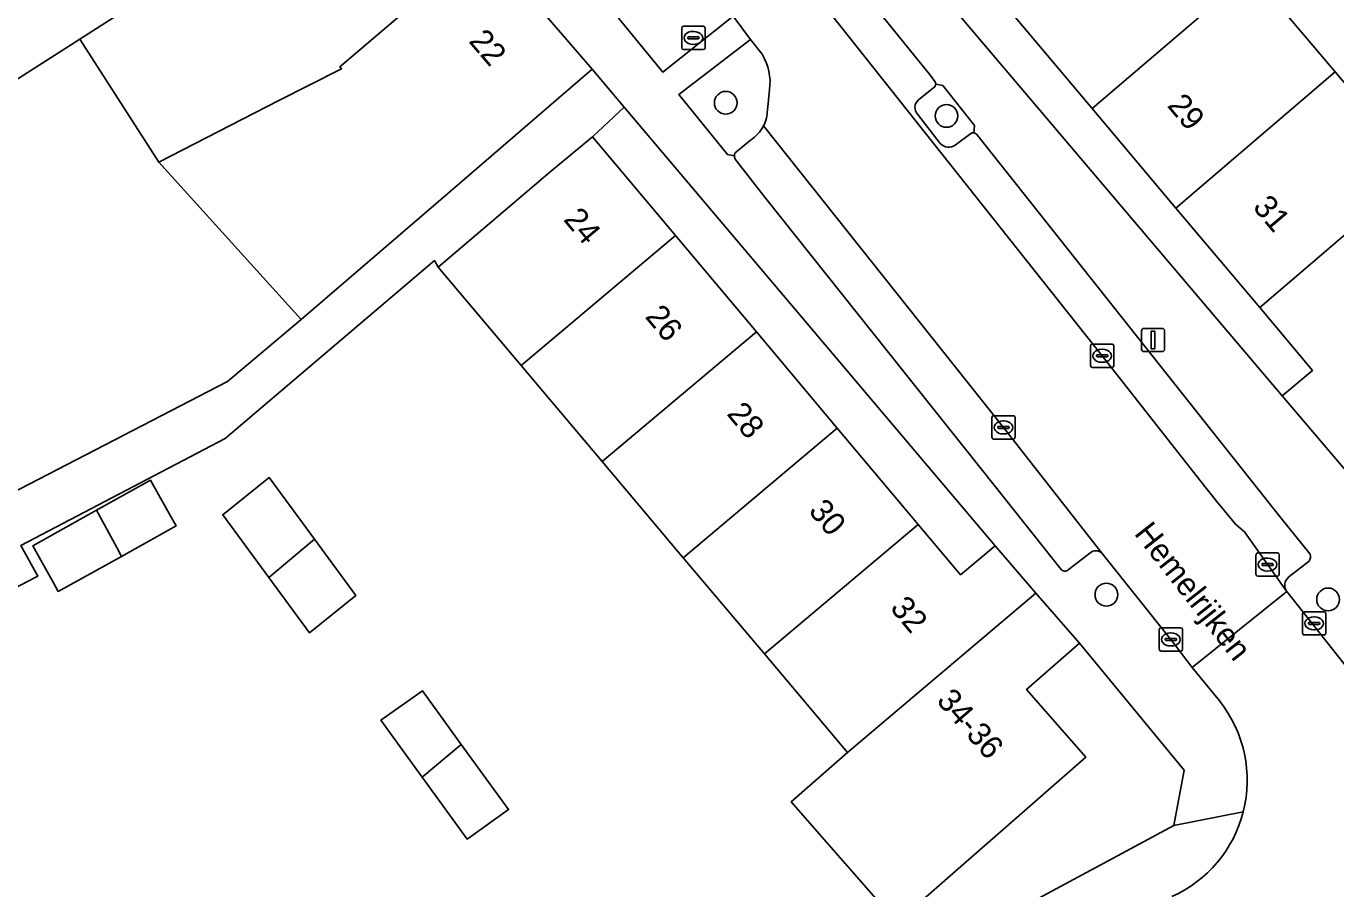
# Model space of a CAD drawing. Extents: x 160377 to 161131, y 383938 to 384853.
# Drawn here: x 160687.9 to 160744.2, y 384393.3 to 384430.4 of the extents above; entities that cross this region are included whole.
import ezdxf

# ---------------------------------------------------------------- set-up
doc = ezdxf.new("R2010")
doc.units = 0
for name, color, linetype in [('IMGEO_Boom', 7, 'Continuous'), ('IMGEO_Erf', 7, 'Continuous'), ('IMGEO_Groenvoorziening', 7, 'Continuous'), ('IMGEO_Kolk', 7, 'Continuous'), ('IMGEO_Lichtmast', 7, 'Continuous'), ('IMGEO_Openbare_ruimte_label', 7, 'Continuous'), ('IMGEO_Pand', 7, 'Continuous'), ('IMGEO_Pand_nummerreeks', 7, 'Continuous'), ('IMGEO_Parkeervlak_open', 7, 'Continuous'), ('IMGEO_Rijbaan_lokaal_open', 7, 'Continuous'), ('IMGEO_Voetpad_open', 7, 'Continuous')]:
    doc.layers.add(name, color=color, linetype=linetype)

msp = doc.modelspace()

# ---------------------------------------------------------------- linework, layer by layer
at = {"layer": 'IMGEO_Boom'}
for centre in [(160717.999, 384427.109), (160727.499, 384426.543), (160734.376, 384405.946), (160743.914, 384405.742)]:
    msp.add_circle(centre, 0.489, dxfattribs=at)
at = {"layer": 'IMGEO_Erf'}
for points in [[(160744.491, 384457.853), (160736.436, 384451.067), (160732.823, 384448.023), (160729.835, 384445.506), (160733.39, 384441.286), (160736.998, 384437.002), (160740.605, 384432.719), (160744.213, 384428.436), (160747.82, 384424.153)], [(160683.532, 384408.379), (160696.571, 384415.114), (160699.728, 384417.781), (160693.604, 384424.555), (160690.213, 384429.848), (160686.875, 384427.704)], [(160709.204, 384380.897), (160737.273, 384396.01), (160737.716, 384398.397), (160733.222, 384403.867), (160730.943, 384401.872), (160733.493, 384398.961), (160725.36, 384391.841), (160720.816, 384397.033), (160723.242, 384399.156), (160719.662, 384403.4), (160716.173, 384407.537), (160712.683, 384411.674), (160709.194, 384415.811), (160705.63, 384420.036), (160705.468, 384420.319), (160696.467, 384412.668), (160687.678, 384408.068), (160688.404, 384406.748), (160688.294, 384406.689), (160686.78, 384405.902)]]:
    msp.add_lwpolyline(points, dxfattribs=at)
for points in [[(160730.151, 384431.145), (160726.543, 384435.428), (160722.944, 384439.701), (160721.567, 384438.53), (160741.944, 384414.5), (160743.247, 384415.597), (160740.974, 384418.296), (160737.367, 384422.578), (160733.759, 384426.862)], [(160713.635, 384426.923), (160712.267, 384425.641), (160715.836, 384421.395), (160719.319, 384417.252), (160722.801, 384413.11), (160726.283, 384408.967), (160728.101, 384406.805), (160729.586, 384408.049)], [(160689.077, 384406.459), (160688.192, 384408.05), (160690.934, 384409.577), (160693.258, 384410.87), (160694.144, 384409.279), (160694.352, 384408.905), (160691.999, 384407.595), (160689.286, 384406.084)], [(160696.36, 384409.388), (160698.354, 384410.991), (160700.303, 384408.336), (160702.082, 384405.914), (160700.088, 384404.31), (160698.342, 384406.688)], [(160703.162, 384400.543), (160704.948, 384401.813), (160706.621, 384399.506), (160708.656, 384396.699), (160706.87, 384395.429), (160704.939, 384398.092)]]:
    msp.add_lwpolyline(points, close=True, dxfattribs=at)
at = {"layer": 'IMGEO_Groenvoorziening'}
for points in [[(160713.411, 384431.05), (160713.397, 384430.732), (160715.3, 384428.422), (160718.321, 384430.831)], [(160719.061, 384429.839), (160715.98, 384427.462), (160718.069, 384424.887), (160718.372, 384424.833)], [(160719.561, 384429.194), (160719.061, 384429.839)], [(160726.959, 384427.774), (160726.292, 384427.233)], [(160728.678, 384425.813), (160728.703, 384426.135), (160727.334, 384427.857), (160727.035, 384427.915)], [(160719.791, 384426.79), (160719.885, 384427.685)], [(160726.26, 384426.612), (160727.224, 384425.356)], [(160718.412, 384424.961), (160719.07, 384425.507)], [(160727.878, 384425.283), (160728.542, 384425.788)]]:
    msp.add_lwpolyline(points, dxfattribs=at)
for centre, radius, start, end in [((160717.674, 384428), 2.233, 351.9032, 32.333), ((160726.849, 384427.924), 0.186, 306.1817, 357.1683), ((160726.565, 384426.908), 0.425, 130.0262, 224.0742), ((160718.266, 384426.805), 1.525, 332.9262, 359.4385), ((160718.259, 384426.807), 1.532, 301.9612, 332.9835), ((160728.646, 384425.605), 0.211, 81.2514, 119.5807), ((160718.639, 384424.82), 0.268, 148.1443, 177.1476), ((160727.595, 384425.715), 0.516, 224.0321, 303.2299)]:
    msp.add_arc(centre, radius, start, end, dxfattribs=at)
at = {"layer": 'IMGEO_Kolk'}
for p, q in [((160716.108, 384429.473), (160716.108, 384430.325)), ((160716.183, 384430.399), (160717.035, 384430.399)), ((160716.596, 384430.179), (160716.621, 384430.179)), ((160717.109, 384430.325), (160717.109, 384429.473)), ((160716.367, 384429.893), (160716.367, 384429.905)), ((160716.805, 384429.856), (160716.407, 384429.856)), ((160716.41, 384429.942), (160716.808, 384429.942)), ((160716.619, 384429.619), (160716.594, 384429.619)), ((160716.851, 384429.905), (160716.851, 384429.893)), ((160717.035, 384429.399), (160716.183, 384429.399)), ((160733.693, 384415.799), (160733.693, 384416.651)), ((160733.768, 384416.725), (160734.62, 384416.725)), ((160734.181, 384416.505), (160734.206, 384416.505)), ((160734.694, 384416.651), (160734.694, 384415.799)), ((160733.952, 384416.219), (160733.952, 384416.231)), ((160734.39, 384416.182), (160733.992, 384416.182)), ((160733.995, 384416.268), (160734.393, 384416.268)), ((160734.204, 384415.945), (160734.179, 384415.945)), ((160734.436, 384416.231), (160734.436, 384416.219)), ((160734.62, 384415.725), (160733.768, 384415.725)), ((160729.523, 384413.643), (160730.375, 384413.643)), ((160729.448, 384412.717), (160729.448, 384413.569)), ((160729.707, 384413.137), (160729.707, 384413.149)), ((160730.145, 384413.1), (160729.747, 384413.1)), ((160729.75, 384413.186), (160730.148, 384413.186)), ((160729.936, 384413.423), (160729.961, 384413.423)), ((160730.191, 384413.149), (160730.191, 384413.137)), ((160730.449, 384413.569), (160730.449, 384412.717)), ((160730.375, 384412.643), (160729.523, 384412.643)), ((160729.959, 384412.863), (160729.934, 384412.863)), ((160740.813, 384406.814), (160740.813, 384407.666)), ((160740.888, 384407.74), (160741.74, 384407.74)), ((160741.301, 384407.52), (160741.326, 384407.52)), ((160741.814, 384407.666), (160741.814, 384406.814)), ((160741.072, 384407.234), (160741.072, 384407.246)), ((160741.51, 384407.197), (160741.112, 384407.197)), ((160741.115, 384407.283), (160741.513, 384407.283)), ((160741.324, 384406.96), (160741.299, 384406.96)), ((160741.556, 384407.246), (160741.556, 384407.234)), ((160741.74, 384406.74), (160740.888, 384406.74)), ((160742.888, 384405.212), (160743.74, 384405.212)), ((160742.813, 384404.286), (160742.813, 384405.138)), ((160743.072, 384404.706), (160743.072, 384404.718)), ((160743.51, 384404.669), (160743.112, 384404.669)), ((160743.115, 384404.755), (160743.513, 384404.755)), ((160743.301, 384404.992), (160743.326, 384404.992)), ((160743.556, 384404.718), (160743.556, 384404.706)), ((160743.814, 384405.138), (160743.814, 384404.286)), ((160736.653, 384403.595), (160736.653, 384404.447)), ((160736.728, 384404.521), (160737.58, 384404.521)), ((160736.955, 384404.064), (160737.353, 384404.064)), ((160737.141, 384404.301), (160737.166, 384404.301)), ((160737.654, 384404.447), (160737.654, 384403.595)), ((160743.74, 384404.212), (160742.888, 384404.212)), ((160743.324, 384404.432), (160743.299, 384404.432)), ((160737.58, 384403.521), (160736.728, 384403.521)), ((160736.912, 384404.015), (160736.912, 384404.027)), ((160737.35, 384403.978), (160736.952, 384403.978)), ((160737.164, 384403.741), (160737.139, 384403.741)), ((160737.396, 384404.027), (160737.396, 384404.015))]:
    msp.add_line(p, q, dxfattribs=at)
for points in [[(160716.108, 384429.473), (160716.108, 384430.325)], [(160716.183, 384430.399), (160717.035, 384430.399)], [(160717.109, 384430.325), (160717.109, 384429.473)], [(160717.035, 384429.399), (160716.183, 384429.399)], [(160733.693, 384415.799), (160733.693, 384416.651)], [(160733.768, 384416.725), (160734.62, 384416.725)], [(160734.694, 384416.651), (160734.694, 384415.799)], [(160734.62, 384415.725), (160733.768, 384415.725)], [(160729.523, 384413.643), (160730.375, 384413.643)], [(160729.448, 384412.717), (160729.448, 384413.569)], [(160730.449, 384413.569), (160730.449, 384412.717)], [(160730.375, 384412.643), (160729.523, 384412.643)], [(160740.813, 384406.814), (160740.813, 384407.666)], [(160740.888, 384407.74), (160741.74, 384407.74)], [(160741.814, 384407.666), (160741.814, 384406.814)], [(160741.74, 384406.74), (160740.888, 384406.74)], [(160742.888, 384405.212), (160743.74, 384405.212)], [(160742.813, 384404.286), (160742.813, 384405.138)], [(160743.814, 384405.138), (160743.814, 384404.286)], [(160736.653, 384403.595), (160736.653, 384404.447)], [(160736.728, 384404.521), (160737.58, 384404.521)], [(160737.654, 384404.447), (160737.654, 384403.595)], [(160743.74, 384404.212), (160742.888, 384404.212)], [(160737.58, 384403.521), (160736.728, 384403.521)]]:
    msp.add_lwpolyline(points, dxfattribs=at)
for centre, radius, start, end in [((160716.185, 384430.323), 0.0765, 91.552, 178.448), ((160716.185, 384430.323), 0.0765, 91.552, 178.448), ((160717.033, 384430.323), 0.0765, 1.552, 88.448), ((160717.033, 384430.323), 0.0765, 1.552, 88.448), ((160716.185, 384429.475), 0.0765, 181.552, 268.448), ((160716.185, 384429.475), 0.0765, 181.552, 268.448), ((160716.407, 384429.902), 0.0403, 85.8775, 175.7526), ((160716.404, 384429.892), 0.0366, 178.938, 274.7102), ((160716.808, 384429.899), 0.043, 264.8664, 352.4533), ((160716.812, 384429.904), 0.0386, 1.7309, 96.639), ((160717.033, 384429.475), 0.0765, 271.552, 358.448), ((160717.033, 384429.475), 0.0765, 271.552, 358.448), ((160733.77, 384416.649), 0.0765, 91.552, 178.448), ((160733.77, 384416.649), 0.0765, 91.552, 178.448), ((160734.618, 384416.649), 0.0765, 1.552, 88.448), ((160734.618, 384416.649), 0.0765, 1.552, 88.448), ((160733.992, 384416.228), 0.0403, 85.8775, 175.7526), ((160733.989, 384416.218), 0.0366, 178.938, 274.7102), ((160734.393, 384416.225), 0.043, 264.8664, 352.4533), ((160734.397, 384416.23), 0.0386, 1.7309, 96.639), ((160733.77, 384415.801), 0.0765, 181.552, 268.448), ((160733.77, 384415.801), 0.0765, 181.552, 268.448), ((160734.618, 384415.801), 0.0765, 271.552, 358.448), ((160734.618, 384415.801), 0.0765, 271.552, 358.448), ((160729.525, 384413.567), 0.0765, 91.552, 178.448), ((160729.525, 384413.567), 0.0765, 91.552, 178.448), ((160730.373, 384413.567), 0.0765, 1.552, 88.448), ((160730.373, 384413.567), 0.0765, 1.552, 88.448), ((160729.747, 384413.146), 0.0403, 85.8775, 175.7526), ((160729.744, 384413.136), 0.0366, 178.938, 274.7102), ((160730.148, 384413.143), 0.043, 264.8664, 352.4533), ((160730.152, 384413.148), 0.0386, 1.7309, 96.639), ((160729.525, 384412.719), 0.0765, 181.552, 268.448), ((160729.525, 384412.719), 0.0765, 181.552, 268.448), ((160730.373, 384412.719), 0.0765, 271.552, 358.448), ((160730.373, 384412.719), 0.0765, 271.552, 358.448), ((160740.89, 384407.664), 0.0765, 91.552, 178.448), ((160740.89, 384407.664), 0.0765, 91.552, 178.448), ((160741.738, 384407.664), 0.0765, 1.552, 88.448), ((160741.738, 384407.664), 0.0765, 1.552, 88.448), ((160741.112, 384407.243), 0.0403, 85.8775, 175.7526), ((160741.109, 384407.233), 0.0366, 178.938, 274.7102), ((160741.513, 384407.24), 0.043, 264.8664, 352.4533), ((160741.517, 384407.245), 0.0386, 1.7309, 96.639), ((160740.89, 384406.816), 0.0765, 181.552, 268.448), ((160740.89, 384406.816), 0.0765, 181.552, 268.448), ((160741.738, 384406.816), 0.0765, 271.552, 358.448), ((160741.738, 384406.816), 0.0765, 271.552, 358.448), ((160742.89, 384405.136), 0.0765, 91.552, 178.448), ((160742.89, 384405.136), 0.0765, 91.552, 178.448), ((160743.738, 384405.136), 0.0765, 1.552, 88.448), ((160743.738, 384405.136), 0.0765, 1.552, 88.448), ((160743.112, 384404.715), 0.0403, 85.8775, 175.7526), ((160743.109, 384404.705), 0.0366, 178.938, 274.7102), ((160743.513, 384404.712), 0.043, 264.8664, 352.4533), ((160743.517, 384404.717), 0.0386, 1.7309, 96.639), ((160736.73, 384404.445), 0.0765, 91.552, 178.448), ((160736.73, 384404.445), 0.0765, 91.552, 178.448), ((160736.952, 384404.024), 0.0403, 85.8775, 175.7526), ((160737.357, 384404.026), 0.0386, 1.7309, 96.639), ((160737.578, 384404.445), 0.0765, 1.552, 88.448), ((160737.578, 384404.445), 0.0765, 1.552, 88.448), ((160742.89, 384404.288), 0.0765, 181.552, 268.448), ((160742.89, 384404.288), 0.0765, 181.552, 268.448), ((160743.738, 384404.288), 0.0765, 271.552, 358.448), ((160743.738, 384404.288), 0.0765, 271.552, 358.448), ((160736.73, 384403.597), 0.0765, 181.552, 268.448), ((160736.73, 384403.597), 0.0765, 181.552, 268.448), ((160736.949, 384404.014), 0.0366, 178.938, 274.7102), ((160737.353, 384404.021), 0.043, 264.8664, 352.4533), ((160737.578, 384403.597), 0.0765, 271.552, 358.448), ((160737.578, 384403.597), 0.0765, 271.552, 358.448)]:
    msp.add_arc(centre, radius, start, end, dxfattribs=at)
for centre, major_axis, ratio, start_param, end_param in [((160716.595, 384429.899), (-0.387, 0.002), 0.722429, 4.712389, 7.853982), ((160716.62, 384429.899), (-0.39, 0.002), 0.717154, 1.570796, 4.712389), ((160734.18, 384416.225), (-0.387, 0.002), 0.722429, 4.712389, 7.853982), ((160734.205, 384416.225), (-0.39, 0.002), 0.717154, 1.570796, 4.712389), ((160729.935, 384413.143), (-0.387, 0.002), 0.722429, 4.712389, 7.853982), ((160729.96, 384413.143), (-0.39, 0.002), 0.717154, 1.570796, 4.712389), ((160741.3, 384407.24), (-0.387, 0.002), 0.722429, 4.712389, 7.853982), ((160741.325, 384407.24), (-0.39, 0.002), 0.717154, 1.570796, 4.712389), ((160743.3, 384404.712), (-0.387, 0.002), 0.722429, 4.712389, 7.853982), ((160743.325, 384404.712), (-0.39, 0.002), 0.717154, 1.570796, 4.712389), ((160737.14, 384404.021), (-0.387, 0.002), 0.722429, 4.712389, 7.853982), ((160737.165, 384404.021), (-0.39, 0.002), 0.717154, 1.570796, 4.712389)]:
    msp.add_ellipse(centre, major_axis=major_axis, ratio=ratio, start_param=start_param, end_param=end_param, dxfattribs=at)
at = {"layer": 'IMGEO_Lichtmast'}
for p, q in [((160735.89, 384416.504), (160735.89, 384417.304)), ((160735.89, 384417.304), (160735.89, 384416.504)), ((160735.99, 384417.404), (160736.78, 384417.404)), ((160736.78, 384417.404), (160735.99, 384417.404)), ((160736.88, 384417.304), (160736.88, 384416.504)), ((160736.88, 384416.504), (160736.88, 384417.304)), ((160736.78, 384416.404), (160735.99, 384416.404)), ((160735.99, 384416.404), (160736.78, 384416.404))]:
    msp.add_line(p, q, dxfattribs=at)
msp.add_lwpolyline([(160736.31, 384417.279), (160736.46, 384417.279), (160736.46, 384416.529), (160736.31, 384416.529), (160736.31, 384417.279)], dxfattribs=at)
for centre, start, end in [((160735.99, 384417.304), 90, 180), ((160735.99, 384417.304), 90, 180), ((160736.78, 384417.304), 0, 90), ((160736.78, 384417.304), 360, 90), ((160735.99, 384416.504), 180, 270), ((160735.99, 384416.504), 180, 270), ((160736.78, 384416.504), 270, 0), ((160736.78, 384416.504), 270, 0)]:
    msp.add_arc(centre, 0.1, start, end, dxfattribs=at)
at = {"layer": 'IMGEO_Pand'}
for points in [[(160702.888, 384439.441), (160698.321, 384444.749), (160694.531, 384441.488), (160686.056, 384434.196), (160685.404, 384434.954), (160682.665, 384432.597), (160686.875, 384427.704), (160690.213, 384429.848), (160696.704, 384434.018), (160696.809, 384434.085), (160696.747, 384434.157)], [(160707.613, 384433.951), (160702.888, 384439.441), (160696.747, 384434.157), (160696.809, 384434.085), (160696.704, 384434.018), (160690.213, 384429.848), (160693.604, 384424.555), (160698.77, 384427.202), (160701.471, 384428.577), (160701.4, 384428.661)], [(160733.759, 384426.862), (160740.605, 384432.719), (160736.998, 384437.002), (160730.151, 384431.145)], [(160693.604, 384424.555), (160699.728, 384417.781), (160706.044, 384423.204), (160712.259, 384428.552), (160707.613, 384433.951), (160701.4, 384428.661), (160701.471, 384428.577), (160698.77, 384427.202)], [(160733.759, 384426.862), (160737.367, 384422.578), (160744.213, 384428.436), (160740.605, 384432.719)], [(160744.213, 384428.436), (160737.367, 384422.578), (160740.974, 384418.296), (160747.82, 384424.153)], [(160756.117, 384426.543), (160750.106, 384421.439), (160747.82, 384424.153), (160740.974, 384418.296), (160743.247, 384415.597), (160741.944, 384414.5), (160748.362, 384406.96), (160749.749, 384408.137), (160750.878, 384409.1), (160752.048, 384407.738), (160756.655, 384411.599), (160755.441, 384412.968), (160756.574, 384413.93), (160762.382, 384418.862)], [(160715.836, 384421.395), (160712.267, 384425.641), (160710.436, 384424.129), (160705.63, 384420.036), (160709.194, 384415.811)], [(160719.319, 384417.252), (160715.836, 384421.395), (160709.194, 384415.811), (160712.683, 384411.674)], [(160719.319, 384417.252), (160712.683, 384411.674), (160716.173, 384407.537), (160722.801, 384413.11)], [(160719.662, 384403.4), (160726.283, 384408.967), (160722.801, 384413.11), (160716.173, 384407.537)], [(160693.258, 384410.87), (160690.934, 384409.577), (160691.797, 384407.972), (160691.999, 384407.595), (160694.352, 384408.905), (160694.144, 384409.279)], [(160698.342, 384406.688), (160700.303, 384408.336), (160698.354, 384410.991), (160696.36, 384409.388)], [(160690.934, 384409.577), (160688.192, 384408.05), (160689.077, 384406.459), (160689.286, 384406.084), (160691.999, 384407.595), (160691.797, 384407.972)], [(160723.242, 384399.156), (160731.34, 384406.017), (160729.586, 384408.049), (160728.101, 384406.805), (160726.283, 384408.967), (160719.662, 384403.4)], [(160700.303, 384408.336), (160698.342, 384406.688), (160700.088, 384404.31), (160702.082, 384405.914)], [(160723.242, 384399.156), (160720.816, 384397.033), (160725.36, 384391.841), (160733.493, 384398.961), (160730.943, 384401.872), (160733.222, 384403.867), (160731.34, 384406.017)], [(160704.939, 384398.092), (160706.621, 384399.506), (160704.948, 384401.813), (160703.162, 384400.543)], [(160704.939, 384398.092), (160706.87, 384395.429), (160708.656, 384396.699), (160706.621, 384399.506)]]:
    msp.add_lwpolyline(points, close=True, dxfattribs=at)
at = {"layer": 'IMGEO_Parkeervlak_open'}
for points in [[(160676.55, 384485.42), (160684.523, 384476.07), (160690.517, 384469.066), (160703.99, 384453.207), (160704.449, 384452.666), (160704.616, 384452.47), (160705.326, 384451.688), (160705.952, 384450.937), (160708.798, 384447.518), (160716.149, 384438.816), (160717.076, 384437.678), (160718.172, 384436.339), (160720.725, 384433.204), (160734.189, 384416.225), (160738.402, 384410.874), (160739.117, 384409.965), (160739.8, 384409.141), (160739.925, 384408.983), (160740.128, 384408.809), (160740.318, 384408.646), (160742.128, 384406.092)], [(160726.999, 384428.03), (160726.812, 384428.276), (160716.53, 384440.993)], [(160726.292, 384427.233), (160726.959, 384427.774)], [(160727.224, 384425.356), (160726.26, 384426.612)], [(160734.195, 384407.723), (160729.946, 384413.144), (160719.624, 384426.111)], [(160719.07, 384425.507), (160718.412, 384424.961)], [(160728.542, 384425.788), (160727.878, 384425.283)], [(160743.138, 384407.684), (160741.886, 384409.254), (160728.8, 384425.746)], [(160718.405, 384424.688), (160719.726, 384422.987), (160729.608, 384410.58), (160732.427, 384407.034)], [(160732.733, 384407.021), (160733.662, 384407.736)], [(160742.226, 384406.708), (160743.094, 384407.394)]]:
    msp.add_lwpolyline(points, dxfattribs=at)
for centre, radius, start, end in [((160726.849, 384427.924), 0.186, 306.1817, 357.1683), ((160726.858, 384427.923), 0.177, 357.4464, 37.3184), ((160726.565, 384426.908), 0.425, 130.0262, 224.0742), ((160718.259, 384426.807), 1.532, 301.9612, 332.9835), ((160728.646, 384425.605), 0.211, 81.2514, 119.5807), ((160728.646, 384425.609), 0.206, 41.512, 80.9386), ((160718.639, 384424.82), 0.268, 148.1443, 177.1476), ((160727.595, 384425.715), 0.516, 224.0321, 303.2299), ((160718.633, 384424.816), 0.262, 176.3029, 209.3398), ((160733.922, 384407.448), 0.388, 45.1427, 132.063), ((160742.871, 384407.576), 0.288, 320.7977, 21.9476), ((160732.586, 384407.169), 0.209, 220.3844, 314.7502), ((160742.504, 384406.348), 0.455, 127.6538, 214.2672)]:
    msp.add_arc(centre, radius, start, end, dxfattribs=at)
at = {"layer": 'IMGEO_Rijbaan_lokaal_open'}
for points in [[(160719.624, 384426.111), (160729.946, 384413.144), (160734.195, 384407.723), (160734.254, 384407.648), (160737.154, 384404.021), (160738.073, 384402.811), (160742.137, 384406.08), (160742.128, 384406.092), (160740.318, 384408.646), (160740.128, 384408.809), (160739.925, 384408.983), (160739.8, 384409.141), (160739.117, 384409.965), (160738.402, 384410.874), (160734.189, 384416.225), (160720.725, 384433.204), (160718.172, 384436.339), (160717.076, 384437.678), (160716.149, 384438.816), (160708.798, 384447.518)], [(160717.951, 384431.212), (160718.321, 384430.831), (160719.061, 384429.839), (160719.561, 384429.194)], [(160719.885, 384427.685), (160719.791, 384426.79)], [(160744.866, 384402.636), (160742.137, 384406.08), (160738.073, 384402.811), (160739.257, 384401.359)]]:
    msp.add_lwpolyline(points, dxfattribs=at)
for centre, radius, start, end in [((160717.674, 384428), 2.233, 351.9032, 32.333), ((160718.266, 384426.805), 1.525, 332.9262, 359.4385), ((160734.949, 384397.962), 5.486, 345.6834, 38.259), ((160734.956, 384397.959), 5.479, 294.0726, 345.6888)]:
    msp.add_arc(centre, radius, start, end, dxfattribs=at)
at = {"layer": 'IMGEO_Voetpad_open'}
for points in [[(160764.882, 384386.58), (160758.762, 384394.36), (160748.362, 384406.96), (160741.944, 384414.5), (160721.567, 384438.53), (160721.366, 384438.767), (160720.563, 384439.711), (160689.656, 384476.059), (160679.533, 384487.97), (160676.022, 384486.022), (160676.495, 384485.485), (160676.55, 384485.42)], [(160674.74, 384472.775), (160679.832, 384466.741), (160683.248, 384462.691), (160687.616, 384457.514), (160692.144, 384452.147), (160696.768, 384446.666), (160698.321, 384444.749), (160702.888, 384439.441), (160707.613, 384433.951), (160712.259, 384428.552), (160713.635, 384426.923), (160729.586, 384408.049), (160731.34, 384406.017), (160733.222, 384403.867), (160737.716, 384398.397), (160737.273, 384396.01), (160740.265, 384396.605)], [(160716.53, 384440.993), (160726.812, 384428.276), (160726.999, 384428.03)], [(160718.372, 384424.833), (160718.069, 384424.887), (160715.98, 384427.462), (160719.061, 384429.839), (160718.321, 384430.831), (160715.3, 384428.422), (160713.397, 384430.732), (160713.411, 384431.05)], [(160686.78, 384405.902), (160688.294, 384406.689), (160688.404, 384406.748), (160687.678, 384408.068), (160696.467, 384412.668), (160705.468, 384420.319), (160705.63, 384420.036), (160710.436, 384424.129), (160712.267, 384425.641), (160713.635, 384426.923), (160712.259, 384428.552), (160706.044, 384423.204), (160699.728, 384417.781), (160696.571, 384415.114), (160683.532, 384408.379)], [(160727.035, 384427.915), (160727.334, 384427.857), (160728.703, 384426.135), (160728.678, 384425.813)], [(160728.8, 384425.746), (160741.886, 384409.254), (160743.138, 384407.684)], [(160732.427, 384407.034), (160729.608, 384410.58), (160719.726, 384422.987), (160718.405, 384424.688)], [(160733.662, 384407.736), (160732.733, 384407.021)], [(160739.257, 384401.359), (160738.073, 384402.811), (160737.154, 384404.021), (160734.254, 384407.648), (160734.195, 384407.723)], [(160743.094, 384407.394), (160742.226, 384406.708)], [(160742.128, 384406.092), (160742.137, 384406.08), (160744.866, 384402.636), (160747.654, 384404.799), (160755.317, 384395.174), (160752.542, 384392.949), (160754.157, 384390.91), (160754.286, 384390.762), (160754.3, 384390.745)], [(160740.265, 384396.605), (160737.273, 384396.01), (160709.204, 384380.897), (160706.991, 384379.71), (160704.748, 384378.506), (160681.619, 384366.109), (160676.582, 384363.407), (160671.859, 384360.874), (160669.976, 384359.934), (160664.895, 384357.147), (160659.814, 384354.36), (160656.147, 384352.349), (160656.123, 384352.389), (160654.921, 384351.737), (160657.293, 384347.93), (160659.075, 384349.065), (160658.147, 384350.542), (160657.911, 384350.982), (160661.209, 384352.749), (160661.445, 384352.309), (160666.142, 384354.828), (160696.495, 384371.11), (160732.191, 384390.257)]]:
    msp.add_lwpolyline(points, dxfattribs=at)
for centre, radius, start, end in [((160726.858, 384427.923), 0.177, 357.4464, 37.3184), ((160728.646, 384425.609), 0.206, 41.512, 80.9386), ((160718.633, 384424.816), 0.262, 176.3029, 209.3398), ((160733.922, 384407.448), 0.388, 45.1427, 132.063), ((160742.871, 384407.576), 0.288, 320.7977, 21.9476), ((160732.586, 384407.169), 0.209, 220.3844, 314.7502), ((160742.504, 384406.348), 0.455, 127.6538, 214.2672), ((160734.949, 384397.962), 5.486, 345.6834, 38.259), ((160734.956, 384397.959), 5.479, 294.0726, 345.6888)]:
    msp.add_arc(centre, radius, start, end, dxfattribs=at)

# ---------------------------------------------------------------- texts
at = {"layer": 'IMGEO_Openbare_ruimte_label'}
msp.add_text('Hemelrijken', height=1, rotation=308.0961, dxfattribs=at).set_placement((160735.539, 384408.569))
at = {"layer": 'IMGEO_Pand_nummerreeks'}
for s, rotation, p in [('22', 310.713, (160706.909, 384429.741)), ('29', 310.1083, (160736.96, 384426.974)), ('31', 310.1083, (160740.638, 384422.606)), ('24', 310.0512, (160710.982, 384422.073)), ('26', 310.0512, (160714.496, 384417.893)), ('28', 310.0512, (160718.012, 384413.711)), ('30', 310.0512, (160721.526, 384409.531)), ('32', 310.0512, (160725.035, 384405.356)), ('34-36', 311.218, (160727.03, 384401.361))]:
    msp.add_text(s, height=1, rotation=rotation, dxfattribs=at).set_placement(p)

doc.saveas('drawing.dxf')
